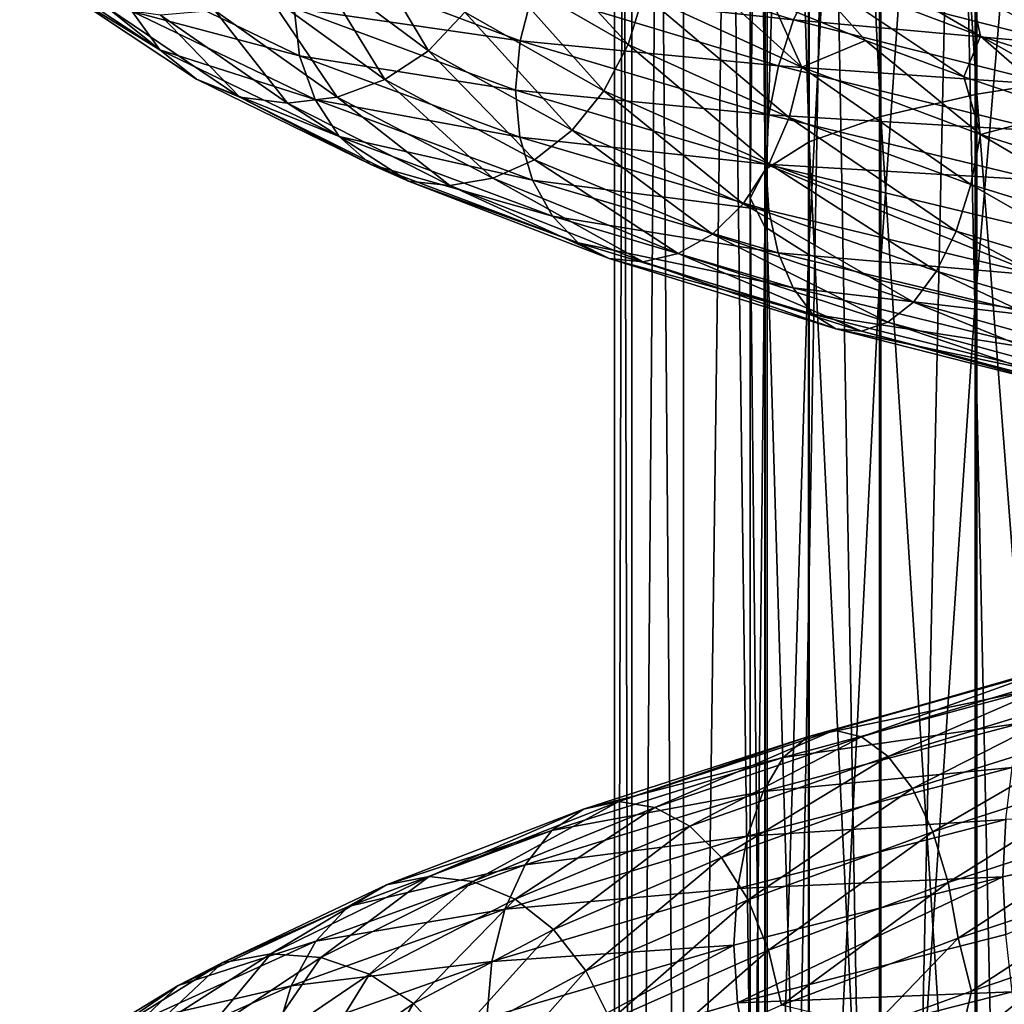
# Model space of a CAD drawing. Header units: metres. Extents: x -80 to 80, y -455 to 95.
# Tile 316 of 656: x -17 to -6, y -168 to -157. Entities that reach past the tile are written whole.
import ezdxf

# ---------------------------------------------------------------- set-up
doc = ezdxf.new("R2010")
doc.units = ezdxf.units.M
doc.layers.add('solid_501010_k_02', color=7, linetype='CONTINUOUS')
doc.layers.add('solid_501010_k_02_01', color=7, linetype='CONTINUOUS')

msp = doc.modelspace()

# ---------------------------------------------------------------- linework, layer by layer
at = {"layer": 'solid_501010_k_02'}
for points in [[(-7.071068, -182.796509, 229.594528), (-7.071068, -111.499275, 181.503937), (-8.314696, -112.346657, 180.24765)], [(-8.314696, -183.64389, 228.338242), (-8.314696, -112.346657, 180.24765), (-9.238795, -113.313431, 178.814346)], [(-8.314696, -183.64389, 228.338242), (-7.071068, -182.796509, 229.594528), (-8.314696, -112.346657, 180.24765)], [(-9.238795, -184.610657, 226.904938), (-9.238795, -113.313431, 178.814346), (-9.807853, -114.362434, 177.259125)], [(-9.238795, -184.610657, 226.904938), (-8.314696, -183.64389, 228.338242), (-9.238795, -113.313431, 178.814346)], [(-9.807853, -185.659668, 225.349716), (-9.807853, -114.362434, 177.259125), (-10, -115.453369, 175.641754)], [(-9.807853, -185.659668, 225.349716), (-9.238795, -184.610657, 226.904938), (-9.807853, -114.362434, 177.259125)], [(-10, -186.750595, 223.732346), (-10, -115.453369, 175.641754), (-9.807853, -116.544296, 174.024384)], [(-10, -186.750595, 223.732346), (-9.807853, -185.659668, 225.349716), (-10, -115.453369, 175.641754)], [(-9.807853, -187.841522, 222.114975), (-10, -186.750595, 223.732346), (-9.807853, -116.544296, 174.024384)], [(-9.807853, -187.841522, 222.114975), (-9.807853, -116.544296, 174.024384), (-9.238795, -117.593307, 172.469177)], [(-9.238795, -188.890533, 220.559753), (-9.807853, -187.841522, 222.114975), (-9.238795, -117.593307, 172.469177)], [(-9.238795, -188.890533, 220.559753), (-9.238795, -117.593307, 172.469177), (-8.314696, -118.560074, 171.035873)], [(-8.314696, -189.8573, 219.126465), (-9.238795, -188.890533, 220.559753), (-8.314696, -118.560074, 171.035873)], [(-8.499992, -143.297607, 1133.478516), (-8.33406, -159.028595, 1138.616089), (-8.33406, -142.84906, 1135.07666)], [(-8.499992, -143.297607, 1133.478516), (-8.499992, -159.346252, 1136.986816), (-8.33406, -159.028595, 1138.616089)], [(-8.338623, -143.746277, 1131.879883), (-8.499992, -159.346252, 1136.986816), (-8.499992, -143.297607, 1133.478516)], [(-8.338623, -143.746277, 1131.879883), (-8.338623, -159.664001, 1135.357056), (-8.499992, -159.346252, 1136.986816)], [(-7.856166, -144.177811, 1130.342407), (-8.338623, -159.664001, 1135.357056), (-8.338623, -143.746277, 1131.879883)], [(-7.856166, -144.177811, 1130.342407), (-7.856166, -159.969589, 1133.789673), (-8.338623, -159.664001, 1135.357056)], [(-11.345189, -156.783325, 1130.95874), (-9.849884, -157.648117, 1129.286011), (-11.148019, -156.230148, 1130.994873)], [(-9.849884, -157.648117, 1129.286011), (-9.6787, -157.094269, 1129.355469), (-11.148019, -156.230148, 1130.994873)], [(-13.300201, -156.787735, 1132.647827), (-12.056269, -157.717499, 1130.626709), (-12.855878, -156.36853, 1132.782104)], [(-12.056269, -157.717499, 1130.626709), (-11.653502, -157.289948, 1130.833862), (-12.855878, -156.36853, 1132.782104)], [(-5.955367, -157.556122, 1126.719971), (-6.060009, -157.079498, 1126.412476), (-8.068979, -156.325729, 1127.49231)], [(-7.929646, -156.808609, 1127.781372), (-5.955367, -157.556122, 1126.719971), (-8.068979, -156.325729, 1127.49231)], [(-10.683383, -156.554352, 1123.833862), (-8.023494, -157.373749, 1122.371582), (-10.902718, -157.062073, 1123.621216)], [(-7.808303, -156.929504, 1122.735352), (-8.023494, -157.373749, 1122.371582), (-10.683383, -156.554352, 1123.833862)], [(-16.57119, -156.682678, 1131.067993), (-15.021331, -157.707703, 1128.526611), (-16.127913, -157.024246, 1131.342651)], [(-15.328514, -157.284225, 1128.230957), (-15.021331, -157.707703, 1128.526611), (-16.57119, -156.682678, 1131.067993)], [(-13.476954, -156.694092, 1125.473389), (-11.042985, -157.605759, 1123.526123), (-13.540184, -157.245102, 1125.520874)], [(-10.902718, -157.062073, 1123.621216), (-11.042985, -157.605759, 1123.526123), (-13.476954, -156.694092, 1125.473389)], [(-9.6787, -157.094269, 1129.355469), (-7.930705, -157.89946, 1127.982422), (-9.208885, -156.73822, 1128.944092)], [(-7.930705, -157.89946, 1127.982422), (-8.254855, -157.17923, 1128.202515), (-9.208885, -156.73822, 1128.944092)], [(-15.52437, -156.788895, 1127.999512), (-13.478246, -157.771362, 1125.675293), (-15.328514, -157.284225, 1128.230957)], [(-13.540184, -157.245102, 1125.520874), (-13.478246, -157.771362, 1125.675293), (-15.52437, -156.788895, 1127.999512)], [(-13.829386, -157.093842, 1132.451538), (-12.535961, -158.035278, 1130.344604), (-13.300201, -156.787735, 1132.647827)], [(-12.535961, -158.035278, 1130.344604), (-12.056269, -157.717499, 1130.626709), (-13.300201, -156.787735, 1132.647827)], [(-11.653502, -157.289948, 1130.833862), (-10.117562, -158.158661, 1129.11084), (-11.345189, -156.783325, 1130.95874)], [(-10.117562, -158.158661, 1129.11084), (-9.849884, -157.648117, 1129.286011), (-11.345189, -156.783325, 1130.95874)], [(-7.808303, -156.929504, 1122.735352), (-4.994872, -157.650177, 1121.766602), (-8.023494, -157.373749, 1122.371582)], [(-16.127913, -157.024246, 1131.342651), (-14.619512, -158.031952, 1128.869995), (-15.599524, -157.240845, 1131.634277)], [(-15.021331, -157.707703, 1128.526611), (-14.619512, -158.031952, 1128.869995), (-16.127913, -157.024246, 1131.342651)], [(-10.902718, -157.062073, 1123.621216), (-8.188219, -157.883041, 1122.124634), (-11.042985, -157.605759, 1123.526123)], [(-8.023494, -157.373749, 1122.371582), (-8.188219, -157.883041, 1122.124634), (-10.902718, -157.062073, 1123.621216)], [(-14.413497, -157.273209, 1132.205688), (-13.065441, -158.229111, 1130.004883), (-13.829386, -157.093842, 1132.451538)], [(-13.065441, -158.229111, 1130.004883), (-12.535961, -158.035278, 1130.344604), (-13.829386, -157.093842, 1132.451538)], [(-9.849884, -157.648117, 1129.286011), (-8.070971, -158.453659, 1127.884644), (-9.6787, -157.094269, 1129.355469)], [(-8.070971, -158.453659, 1127.884644), (-7.930705, -157.89946, 1127.982422), (-9.6787, -157.094269, 1129.355469)], [(-7.930705, -157.89946, 1127.982422), (-7.228226, -157.602066, 1127.548462), (-8.254855, -157.17923, 1128.202515)], [(-15.599524, -157.240845, 1131.634277), (-14.140543, -158.230698, 1129.244751), (-15.015819, -157.323059, 1131.927612)], [(-14.619512, -158.031952, 1128.869995), (-14.140543, -158.230698, 1129.244751), (-15.599524, -157.240845, 1131.634277)], [(-15.328514, -157.284225, 1128.230957), (-13.308204, -158.254974, 1125.934692), (-15.021331, -157.707703, 1128.526611)], [(-13.478246, -157.771362, 1125.675293), (-13.308204, -158.254974, 1125.934692), (-15.328514, -157.284225, 1128.230957)], [(-15.015819, -157.323059, 1131.927612), (-13.611429, -158.295364, 1129.630615), (-14.413497, -157.273209, 1132.205688)], [(-13.611429, -158.295364, 1129.630615), (-13.065441, -158.229111, 1130.004883), (-14.413497, -157.273209, 1132.205688)], [(-13.540184, -157.245102, 1125.520874), (-11.092448, -158.153778, 1123.55896), (-13.478246, -157.771362, 1125.675293)], [(-11.042985, -157.605759, 1123.526123), (-11.092448, -158.153778, 1123.55896), (-13.540184, -157.245102, 1125.520874)], [(-12.056269, -157.717499, 1130.626709), (-10.467243, -158.593185, 1128.838745), (-11.653502, -157.289948, 1130.833862)], [(-10.467243, -158.593185, 1128.838745), (-10.117562, -158.158661, 1129.11084), (-11.653502, -157.289948, 1130.833862)], [(-14.140543, -158.230698, 1129.244751), (-13.611429, -158.295364, 1129.630615), (-15.015819, -157.323059, 1131.927612)], [(-8.023494, -157.373749, 1122.371582), (-5.132526, -158.096802, 1121.371704), (-8.188219, -157.883041, 1122.124634)], [(-4.994872, -157.650177, 1121.766602), (-5.132526, -158.096802, 1121.371704), (-8.023494, -157.373749, 1122.371582)], [(-11.042985, -157.605759, 1123.526123), (-8.293564, -158.425812, 1122.006592), (-11.092448, -158.153778, 1123.55896)], [(-8.188219, -157.883041, 1122.124634), (-8.293564, -158.425812, 1122.006592), (-11.042985, -157.605759, 1123.526123)], [(-15.021331, -157.707703, 1128.526611), (-13.041508, -158.664703, 1126.276001), (-14.619512, -158.031952, 1128.869995)], [(-13.308204, -158.254974, 1125.934692), (-13.041508, -158.664703, 1126.276001), (-15.021331, -157.707703, 1128.526611)], [(-12.535961, -158.035278, 1130.344604), (-10.883712, -158.920837, 1128.480347), (-12.056269, -157.717499, 1130.626709)], [(-10.883712, -158.920837, 1128.480347), (-10.467243, -158.593185, 1128.838745), (-12.056269, -157.717499, 1130.626709)], [(-10.117562, -158.158661, 1129.11084), (-8.290306, -158.967224, 1127.666504), (-9.849884, -157.648117, 1129.286011)], [(-8.290306, -158.967224, 1127.666504), (-8.070971, -158.453659, 1127.884644), (-9.849884, -157.648117, 1129.286011)], [(-13.478246, -157.771362, 1125.675293), (-11.044043, -158.671616, 1123.722534), (-13.308204, -158.254974, 1125.934692)], [(-11.092448, -158.153778, 1123.55896), (-11.044043, -158.671616, 1123.722534), (-13.478246, -157.771362, 1125.675293)], [(-8.188219, -157.883041, 1122.124634), (-5.237899, -158.606842, 1121.100342), (-8.293564, -158.425812, 1122.006592)], [(-5.132526, -158.096802, 1121.371704), (-5.237899, -158.606842, 1121.100342), (-8.188219, -157.883041, 1122.124634)], [(-14.619512, -158.031952, 1128.869995), (-12.692649, -158.97403, 1126.68042), (-14.140543, -158.230698, 1129.244751)], [(-13.041508, -158.664703, 1126.276001), (-12.692649, -158.97403, 1126.68042), (-14.619512, -158.031952, 1128.869995)], [(-13.065441, -158.229111, 1130.004883), (-11.343406, -159.126923, 1128.057007), (-12.535961, -158.035278, 1130.344604)], [(-11.343406, -159.126923, 1128.057007), (-10.883712, -158.920837, 1128.480347), (-12.535961, -158.035278, 1130.344604)], [(-11.092448, -158.153778, 1123.55896), (-8.327166, -158.971436, 1122.028198), (-11.044043, -158.671616, 1123.722534)], [(-8.293564, -158.425812, 1122.006592), (-8.327166, -158.971436, 1122.028198), (-11.092448, -158.153778, 1123.55896)], [(-10.467243, -158.593185, 1128.838745), (-8.576835, -159.407211, 1127.339478), (-10.117562, -158.158661, 1129.11084)], [(-8.576835, -159.407211, 1127.339478), (-8.290306, -158.967224, 1127.666504), (-10.117562, -158.158661, 1129.11084)], [(-14.140543, -158.230698, 1129.244751), (-12.276809, -159.157471, 1127.128906), (-13.611429, -158.295364, 1129.630615)], [(-12.692649, -158.97403, 1126.68042), (-12.276809, -159.157471, 1127.128906), (-14.140543, -158.230698, 1129.244751)], [(-13.611429, -158.295364, 1129.630615), (-11.817432, -159.207138, 1127.597046), (-13.065441, -158.229111, 1130.004883)], [(-13.308204, -158.254974, 1125.934692), (-10.904711, -159.145584, 1124.005371), (-13.041508, -158.664703, 1126.276001)], [(-11.044043, -158.671616, 1123.722534), (-10.904711, -159.145584, 1124.005371), (-13.308204, -158.254974, 1125.934692)], [(-11.817432, -159.207138, 1127.597046), (-11.343406, -159.126923, 1128.057007), (-13.065441, -158.229111, 1130.004883)], [(-12.276809, -159.157471, 1127.128906), (-11.817432, -159.207138, 1127.597046), (-13.611429, -158.295364, 1129.630615)], [(-8.293564, -158.425812, 1122.006592), (-5.305287, -159.148788, 1120.965698), (-8.327166, -158.971436, 1122.028198)], [(-5.237899, -158.606842, 1121.100342), (-5.305287, -159.148788, 1120.965698), (-8.293564, -158.425812, 1122.006592)], [(-8.290306, -158.967224, 1127.666504), (-6.226232, -159.710663, 1126.543701), (-8.070971, -158.453659, 1127.884644)], [(-6.226232, -159.710663, 1126.543701), (-6.061506, -159.195053, 1126.795898), (-8.070971, -158.453659, 1127.884644)], [(-10.883712, -158.920837, 1128.480347), (-8.918087, -159.742661, 1126.91626), (-10.467243, -158.593185, 1128.838745)], [(-8.918087, -159.742661, 1126.91626), (-8.576835, -159.407211, 1127.339478), (-10.467243, -158.593185, 1128.838745)], [(-13.041508, -158.664703, 1126.276001), (-10.68618, -159.544052, 1124.385132), (-12.692649, -158.97403, 1126.68042)], [(-10.904711, -159.145584, 1124.005371), (-10.68618, -159.544052, 1124.385132), (-13.041508, -158.664703, 1126.276001)], [(-11.044043, -158.671616, 1123.722534), (-8.294358, -159.482758, 1122.19812), (-10.904711, -159.145584, 1124.005371)], [(-8.327166, -158.971436, 1122.028198), (-8.294358, -159.482758, 1122.19812), (-11.044043, -158.671616, 1123.722534)], [(-11.343406, -159.126923, 1128.057007), (-9.29476, -159.958527, 1126.422119), (-10.883712, -158.920837, 1128.480347)], [(-9.29476, -159.958527, 1126.422119), (-8.918087, -159.742661, 1126.91626), (-10.883712, -158.920837, 1128.480347)], [(-12.692649, -158.97403, 1126.68042), (-10.400326, -159.841263, 1124.841187), (-12.276809, -159.157471, 1127.128906)], [(-10.68618, -159.544052, 1124.385132), (-10.400326, -159.841263, 1124.841187), (-12.692649, -158.97403, 1126.68042)], [(-8.576835, -159.407211, 1127.339478), (-6.441422, -160.15451, 1126.172852), (-8.290306, -158.967224, 1127.666504)], [(-8.499992, -159.346252, 1136.986816), (-8.33406, -175.444, 1140.815918), (-8.33406, -159.028595, 1138.616089)], [(-8.327166, -158.971436, 1122.028198), (-5.305795, -160.199615, 1121.152832), (-8.294358, -159.482758, 1122.19812)], [(-5.305287, -159.148788, 1120.965698), (-5.321298, -159.69278, 1120.979614), (-8.327166, -158.971436, 1122.028198)], [(-6.441422, -160.15451, 1126.172852), (-6.226232, -159.710663, 1126.543701), (-8.290306, -158.967224, 1127.666504)], [(-11.817432, -159.207138, 1127.597046), (-9.683176, -160.049927, 1125.889771), (-11.343406, -159.126923, 1128.057007)], [(-9.683176, -160.049927, 1125.889771), (-9.29476, -159.958527, 1126.422119), (-11.343406, -159.126923, 1128.057007)], [(-10.904711, -159.145584, 1124.005371), (-8.189716, -159.949387, 1122.499146), (-10.68618, -159.544052, 1124.385132)], [(-8.294358, -159.482758, 1122.19812), (-8.189716, -159.949387, 1122.499146), (-10.904711, -159.145584, 1124.005371)], [(-12.276809, -159.157471, 1127.128906), (-10.059587, -160.012299, 1125.352051), (-11.817432, -159.207138, 1127.597046)], [(-10.400326, -159.841263, 1124.841187), (-10.059587, -160.012299, 1125.352051), (-12.276809, -159.157471, 1127.128906)], [(-10.059587, -160.012299, 1125.352051), (-9.683176, -160.049927, 1125.889771), (-11.817432, -159.207138, 1127.597046)], [(-8.499992, -159.346252, 1136.986816), (-8.499992, -175.628662, 1139.166138), (-8.33406, -175.444, 1140.815918)], [(-8.338623, -159.664001, 1135.357056), (-8.499992, -175.628662, 1139.166138), (-8.499992, -159.346252, 1136.986816)], [(-8.918087, -159.742661, 1126.91626), (-6.697711, -160.49559, 1125.698364), (-8.576835, -159.407211, 1127.339478)], [(-6.697711, -160.49559, 1125.698364), (-6.441422, -160.15451, 1126.172852), (-8.576835, -159.407211, 1127.339478)], [(-10.68618, -159.544052, 1124.385132), (-8.025595, -160.339401, 1122.909302), (-10.400326, -159.841263, 1124.841187)], [(-8.189716, -159.949387, 1122.499146), (-8.025595, -160.339401, 1122.909302), (-10.68618, -159.544052, 1124.385132)], [(-8.294358, -159.482758, 1122.19812), (-5.305795, -160.199615, 1121.152832), (-8.189716, -159.949387, 1122.499146)], [(-8.338623, -159.664001, 1135.357056), (-8.338623, -175.813385, 1137.515991), (-8.499992, -175.628662, 1139.166138)], [(-7.856166, -159.969589, 1133.789673), (-8.338623, -175.813385, 1137.515991), (-8.338623, -159.664001, 1135.357056)], [(-9.29476, -159.958527, 1126.422119), (-6.980602, -160.718536, 1125.148071), (-8.918087, -159.742661, 1126.91626)], [(-6.980602, -160.718536, 1125.148071), (-6.697711, -160.49559, 1125.698364), (-8.918087, -159.742661, 1126.91626)], [(-10.400326, -159.841263, 1124.841187), (-7.81091, -160.627533, 1123.405762), (-10.059587, -160.012299, 1125.352051)], [(-8.025595, -160.339401, 1122.909302), (-7.81091, -160.627533, 1123.405762), (-10.400326, -159.841263, 1124.841187)], [(-10.059587, -160.012299, 1125.352051), (-7.555007, -160.789383, 1123.96582), (-9.683176, -160.049927, 1125.889771)], [(-7.81091, -160.627533, 1123.405762), (-7.555007, -160.789383, 1123.96582), (-10.059587, -160.012299, 1125.352051)], [(-9.683176, -160.049927, 1125.889771), (-7.272312, -160.818115, 1124.558472), (-9.29476, -159.958527, 1126.422119)], [(-7.272312, -160.818115, 1124.558472), (-6.980602, -160.718536, 1125.148071), (-9.29476, -159.958527, 1126.422119)], [(-7.856166, -159.969589, 1133.789673), (-7.856166, -175.991043, 1135.928955), (-8.338623, -175.813385, 1137.515991)], [(-8.189716, -159.949387, 1122.499146), (-5.238857, -160.661438, 1121.466431), (-8.025595, -160.339401, 1122.909302)], [(-5.305795, -160.199615, 1121.152832), (-5.238857, -160.661438, 1121.466431), (-8.189716, -159.949387, 1122.499146)], [(-7.555007, -160.789383, 1123.96582), (-7.272312, -160.818115, 1124.558472), (-9.683176, -160.049927, 1125.889771)], [(-5.238857, -160.661438, 1121.466431), (-5.13387, -161.045975, 1121.897339), (-8.025595, -160.339401, 1122.909302)], [(-7.86756, -165.301651, 1155.76416), (-10.340842, -166.100006, 1154.303101), (-8.134559, -165.531464, 1156.316406)], [(-8.134559, -165.531464, 1156.316406), (-10.691775, -166.335541, 1154.802368), (-8.35874, -165.907623, 1156.802124)], [(-10.340842, -166.100006, 1154.303101), (-10.691775, -166.335541, 1154.802368), (-8.134559, -165.531464, 1156.316406)], [(-8.35874, -165.907623, 1156.802124), (-10.986431, -166.715073, 1155.242798), (-8.530349, -166.400284, 1157.19751)], [(-10.691775, -166.335541, 1154.802368), (-10.986431, -166.715073, 1155.242798), (-8.35874, -165.907623, 1156.802124)], [(-10.340842, -166.100006, 1154.303101), (-12.517009, -166.936249, 1152.447021), (-10.691775, -166.335541, 1154.802368)], [(-12.048135, -166.844666, 1151.989746), (-12.517009, -166.936249, 1152.447021), (-10.340842, -166.100006, 1154.303101)], [(-9.953485, -166.017227, 1153.773315), (-12.048135, -166.844666, 1151.989746), (-10.340842, -166.100006, 1154.303101)], [(-11.564642, -166.899536, 1151.536133), (-12.048135, -166.844666, 1151.989746), (-9.953485, -166.017227, 1153.773315)], [(-9.55405, -166.082489, 1153.245239), (-11.564642, -166.899536, 1151.536133), (-9.953485, -166.017227, 1153.773315)], [(-11.096092, -167.096619, 1151.113525), (-11.564642, -166.899536, 1151.536133), (-9.55405, -166.082489, 1153.245239)], [(-9.166962, -166.290787, 1152.751221), (-11.096092, -167.096619, 1151.113525), (-9.55405, -166.082489, 1153.245239)], [(-10.671948, -167.431625, 1150.749268), (-11.096092, -167.096619, 1151.113525), (-9.166962, -166.290787, 1152.751221)], [(-8.816558, -166.637024, 1152.322876), (-10.671948, -167.431625, 1150.749268), (-9.166962, -166.290787, 1152.751221)], [(-10.691775, -166.335541, 1154.802368), (-12.941793, -167.178223, 1152.879761), (-10.986431, -166.715073, 1155.242798)], [(-12.517009, -166.936249, 1152.447021), (-12.941793, -167.178223, 1152.879761), (-10.691775, -166.335541, 1154.802368)], [(-8.530349, -166.400284, 1157.19751), (-11.211987, -167.208679, 1155.602905), (-8.640095, -166.977081, 1157.480225)], [(-10.986431, -166.715073, 1155.242798), (-11.211987, -167.208679, 1155.602905), (-8.530349, -166.400284, 1157.19751)], [(-10.316123, -167.888733, 1150.463745), (-10.671948, -167.431625, 1150.749268), (-8.816558, -166.637024, 1152.322876)], [(-8.522594, -167.104721, 1151.984131), (-10.316123, -167.888733, 1150.463745), (-8.816558, -166.637024, 1152.322876)], [(-10.986431, -166.715073, 1155.242798), (-13.298458, -167.561356, 1153.263672), (-11.211987, -167.208679, 1155.602905)], [(-12.941793, -167.178223, 1152.879761), (-13.298458, -167.561356, 1153.263672), (-10.986431, -166.715073, 1155.242798)], [(-12.048135, -166.844666, 1151.989746), (-13.79705, -167.699478, 1149.878174), (-12.517009, -166.936249, 1152.447021)], [(-13.243374, -167.742859, 1149.511841), (-13.79705, -167.699478, 1149.878174), (-12.048135, -166.844666, 1151.989746)], [(-11.564642, -166.899536, 1151.536133), (-13.243374, -167.742859, 1149.511841), (-12.048135, -166.844666, 1151.989746)], [(-5.708492, -166.848572, 1158.770142), (-8.680012, -167.604721, 1157.626709), (-8.640922, -168.241623, 1157.624146)], [(-12.517009, -166.936249, 1152.447021), (-14.333987, -167.80069, 1150.249878), (-12.941793, -167.178223, 1152.879761)], [(-13.79705, -167.699478, 1149.878174), (-14.333987, -167.80069, 1150.249878), (-12.517009, -166.936249, 1152.447021)], [(-12.70681, -167.927475, 1149.173462), (-13.243374, -167.742859, 1149.511841), (-11.564642, -166.899536, 1151.536133)], [(-11.096092, -167.096619, 1151.113525), (-12.70681, -167.927475, 1149.173462), (-11.564642, -166.899536, 1151.536133)], [(-8.640095, -166.977081, 1157.480225), (-11.356233, -167.784042, 1155.861816), (-8.680012, -167.604721, 1157.626709)], [(-11.211987, -167.208679, 1155.602905), (-11.356233, -167.784042, 1155.861816), (-8.640095, -166.977081, 1157.480225)], [(-12.221096, -168.249893, 1148.884766), (-12.70681, -167.927475, 1149.173462), (-11.096092, -167.096619, 1151.113525)], [(-10.671948, -167.431625, 1150.749268), (-12.221096, -168.249893, 1148.884766), (-11.096092, -167.096619, 1151.113525)], [(-12.941793, -167.178223, 1152.879761), (-14.820435, -168.049576, 1150.604736), (-13.298458, -167.561356, 1153.263672)], [(-14.333987, -167.80069, 1150.249878), (-14.820435, -168.049576, 1150.604736), (-12.941793, -167.178223, 1152.879761)], [(-10.044101, -168.434616, 1150.266968), (-10.316123, -167.888733, 1150.463745), (-8.522594, -167.104721, 1151.984131)], [(-8.297866, -167.659943, 1151.747559), (-10.044101, -168.434616, 1150.266968), (-8.522594, -167.104721, 1151.984131)], [(-11.211987, -167.208679, 1155.602905), (-13.571482, -168.055664, 1153.57959), (-11.356233, -167.784042, 1155.861816)], [(-13.298458, -167.561356, 1153.263672), (-13.571482, -168.055664, 1153.57959), (-11.211987, -167.208679, 1155.602905)], [(-11.813619, -168.695068, 1148.661987), (-12.221096, -168.249893, 1148.884766), (-10.671948, -167.431625, 1150.749268)], [(-10.316123, -167.888733, 1150.463745), (-11.813619, -168.695068, 1148.661987), (-10.671948, -167.431625, 1150.749268)], [(-6.204201, -167.528107, 1152.768555), (-7.148475, -168.510605, 1152.244751), (-8.154581, -168.267929, 1151.624756)], [(-13.298458, -167.561356, 1153.263672), (-15.228872, -168.436356, 1150.922363), (-13.571482, -168.055664, 1153.57959)], [(-14.820435, -168.049576, 1150.604736), (-15.228872, -168.436356, 1150.922363), (-13.298458, -167.561356, 1153.263672)], [(-8.680012, -167.604721, 1157.626709), (-11.410537, -168.408737, 1155.996582), (-11.357321, -169.039108, 1156.000854)], [(-11.356233, -167.784042, 1155.861816), (-11.410537, -168.408737, 1155.996582), (-8.680012, -167.604721, 1157.626709)], [(-8.680012, -167.604721, 1157.626709), (-11.357321, -169.039108, 1156.000854), (-8.640922, -168.241623, 1157.624146)], [(-13.79705, -167.699478, 1149.878174), (-15.150909, -168.571579, 1147.502319), (-14.333987, -167.80069, 1150.249878)], [(-14.542903, -168.602783, 1147.234009), (-15.150909, -168.571579, 1147.502319), (-13.79705, -167.699478, 1149.878174)], [(-13.243374, -167.742859, 1149.511841), (-14.542903, -168.602783, 1147.234009), (-13.79705, -167.699478, 1149.878174)], [(-13.953687, -168.774094, 1146.989868), (-14.542903, -168.602783, 1147.234009), (-13.243374, -167.742859, 1149.511841)], [(-12.70681, -167.927475, 1149.173462), (-13.953687, -168.774094, 1146.989868), (-13.243374, -167.742859, 1149.511841)], [(-9.870663, -169.034973, 1150.168823), (-10.044101, -168.434616, 1150.266968), (-8.297866, -167.659943, 1151.747559)], [(-8.154581, -168.267929, 1151.624756), (-9.870663, -169.034973, 1150.168823), (-8.297866, -167.659943, 1151.747559)], [(-14.333987, -167.80069, 1150.249878), (-15.740534, -168.682892, 1147.778442), (-14.820435, -168.049576, 1150.604736)], [(-15.150909, -168.571579, 1147.502319), (-15.740534, -168.682892, 1147.778442), (-14.333987, -167.80069, 1150.249878)], [(-11.356233, -167.784042, 1155.861816), (-13.746083, -168.62886, 1153.809326), (-11.410537, -168.408737, 1155.996582)], [(-13.571482, -168.055664, 1153.57959), (-13.746083, -168.62886, 1153.809326), (-11.356233, -167.784042, 1155.861816)], [(-13.420312, -169.083008, 1146.786011), (-13.953687, -168.774094, 1146.989868), (-12.70681, -167.927475, 1149.173462)], [(-12.221096, -168.249893, 1148.884766), (-13.420312, -169.083008, 1146.786011), (-12.70681, -167.927475, 1149.173462)], [(-11.50211, -169.230347, 1148.512451), (-11.813619, -168.695068, 1148.661987), (-10.316123, -167.888733, 1150.463745)], [(-10.044101, -168.434616, 1150.266968), (-11.50211, -169.230347, 1148.512451), (-10.316123, -167.888733, 1150.463745)], [(-14.820435, -168.049576, 1150.604736), (-16.274715, -168.938904, 1148.046021), (-15.228872, -168.436356, 1150.922363)], [(-15.740534, -168.682892, 1147.778442), (-16.274715, -168.938904, 1148.046021), (-14.820435, -168.049576, 1150.604736)], [(-13.571482, -168.055664, 1153.57959), (-15.541528, -168.93103, 1151.186768), (-13.746083, -168.62886, 1153.809326)], [(-15.228872, -168.436356, 1150.922363), (-15.541528, -168.93103, 1151.186768), (-13.571482, -168.055664, 1153.57959)], [(-12.97285, -169.515305, 1146.633667), (-13.420312, -169.083008, 1146.786011), (-12.221096, -168.249893, 1148.884766)], [(-11.813619, -168.695068, 1148.661987), (-12.97285, -169.515305, 1146.633667), (-12.221096, -168.249893, 1148.884766)], [(-8.640922, -168.241623, 1157.624146), (-11.357321, -169.039108, 1156.000854), (-8.531908, -168.867233, 1157.478271)]]:
    msp.add_3dface(points, dxfattribs=at)
at = {"layer": 'solid_501010_k_02_01'}
for points in [[(-5.555702, -182.101074, 230.625549), (-5.555702, -110.803848, 182.534958), (-7.071068, -111.499275, 181.503937)], [(-7.071068, -182.796509, 229.594528), (-5.555702, -182.101074, 230.625549), (-7.071068, -111.499275, 181.503937)], [(-8.314696, -189.8573, 219.126465), (-8.314696, -118.560074, 171.035873), (-7.071068, -119.407455, 169.779587)], [(-7.071068, -190.704681, 217.870163), (-8.314696, -189.8573, 219.126465), (-7.071068, -119.407455, 169.779587)], [(-7.071068, -190.704681, 217.870163), (-7.071068, -119.407455, 169.779587), (-5.555702, -120.102882, 168.748566)], [(-5.555702, -191.400116, 216.839157), (-7.071068, -190.704681, 217.870163), (-5.555702, -120.102882, 168.748566)], [(-5.997412, -141.672882, 1139.267456), (-4.705681, -157.993683, 1143.924194), (-4.705681, -141.387695, 1140.283569)], [(-7.058206, -142.020752, 1138.027954), (-5.997412, -158.195648, 1142.888306), (-5.997412, -141.672882, 1139.267456)], [(-5.997412, -141.672882, 1139.267456), (-5.997412, -158.195648, 1142.888306), (-4.705681, -157.993683, 1143.924194)], [(-7.847216, -142.417908, 1136.612915), (-7.058206, -158.442001, 1141.624756), (-7.058206, -142.020752, 1138.027954)], [(-7.058206, -142.020752, 1138.027954), (-7.058206, -158.442001, 1141.624756), (-5.997412, -158.195648, 1142.888306)], [(-8.33406, -142.84906, 1135.07666), (-7.847216, -158.723267, 1140.182129), (-7.847216, -142.417908, 1136.612915)], [(-7.847216, -142.417908, 1136.612915), (-7.847216, -158.723267, 1140.182129), (-7.058206, -158.442001, 1141.624756)], [(-8.33406, -142.84906, 1135.07666), (-8.33406, -159.028595, 1138.616089), (-7.847216, -158.723267, 1140.182129)], [(-7.071198, -144.575562, 1128.925293), (-7.856166, -159.969589, 1133.789673), (-7.856166, -144.177811, 1130.342407)], [(-7.071198, -144.575562, 1128.925293), (-7.071198, -160.251266, 1132.344849), (-7.856166, -159.969589, 1133.789673)], [(-6.013947, -144.924225, 1127.682983), (-7.071198, -160.251266, 1132.344849), (-7.071198, -144.575562, 1128.925293)], [(-6.013947, -144.924225, 1127.682983), (-6.013947, -160.498199, 1131.078369), (-7.071198, -160.251266, 1132.344849)], [(-4.725122, -145.210373, 1126.663452), (-6.013947, -160.498199, 1131.078369), (-6.013947, -144.924225, 1127.682983)], [(-4.725122, -145.210373, 1126.663452), (-4.725122, -160.700836, 1130.039063), (-6.013947, -160.498199, 1131.078369)], [(-3.87651, -157.761459, 1125.681763), (-3.981497, -157.372467, 1125.24353), (-6.224131, -156.685425, 1125.995117)], [(-6.060009, -157.079498, 1126.412476), (-3.87651, -157.761459, 1125.681763), (-6.224131, -156.685425, 1125.995117)], [(-7.929646, -156.808609, 1127.781372), (-8.254855, -157.17923, 1128.202515), (-7.228226, -157.602066, 1127.548462)], [(-7.929646, -156.808609, 1127.781372), (-7.228226, -157.602066, 1127.548462), (-6.140439, -158.004745, 1126.990601)], [(-7.929646, -156.808609, 1127.781372), (-6.140439, -158.004745, 1126.990601), (-5.955367, -157.556122, 1126.719971)], [(-4.830927, -157.297989, 1122.270508), (-4.994872, -157.650177, 1121.766602), (-7.808303, -156.929504, 1122.735352)], [(-3.809572, -158.234009, 1126.001709), (-3.87651, -157.761459, 1125.681763), (-6.060009, -157.079498, 1126.412476)], [(-5.955367, -157.556122, 1126.719971), (-3.809572, -158.234009, 1126.001709), (-6.060009, -157.079498, 1126.412476)], [(-7.930705, -157.89946, 1127.982422), (-5.956161, -158.640747, 1126.916504), (-7.228226, -157.602066, 1127.548462)], [(-5.956161, -158.640747, 1126.916504), (-6.140439, -158.004745, 1126.990601), (-7.228226, -157.602066, 1127.548462)], [(-5.955367, -157.556122, 1126.719971), (-6.140439, -158.004745, 1126.990601), (-5.000923, -158.386505, 1126.535034)], [(-5.955367, -157.556122, 1126.719971), (-5.000923, -158.386505, 1126.535034), (-3.815169, -158.74855, 1126.184204)], [(-5.955367, -157.556122, 1126.719971), (-3.815169, -158.74855, 1126.184204), (-3.809572, -158.234009, 1126.001709)], [(-8.070971, -158.453659, 1127.884644), (-6.061506, -159.195053, 1126.795898), (-7.930705, -157.89946, 1127.982422)], [(-6.061506, -159.195053, 1126.795898), (-5.956161, -158.640747, 1126.916504), (-7.930705, -157.89946, 1127.982422)], [(-5.956161, -158.640747, 1126.916504), (-5.000923, -158.386505, 1126.535034), (-6.140439, -158.004745, 1126.990601)], [(-5.997412, -158.195648, 1142.888306), (-4.705681, -174.842361, 1146.190552), (-4.705681, -157.993683, 1143.924194)], [(-7.058206, -158.442001, 1141.624756), (-5.997412, -174.959763, 1145.141602), (-5.997412, -158.195648, 1142.888306)], [(-5.997412, -158.195648, 1142.888306), (-5.997412, -174.959763, 1145.141602), (-4.705681, -174.842361, 1146.190552)], [(-5.956161, -158.640747, 1126.916504), (-3.810081, -159.314423, 1126.194214), (-5.000923, -158.386505, 1126.535034)], [(-7.847216, -158.723267, 1140.182129), (-7.058206, -175.102982, 1143.862305), (-7.058206, -158.442001, 1141.624756)], [(-7.058206, -158.442001, 1141.624756), (-7.058206, -175.102982, 1143.862305), (-5.997412, -174.959763, 1145.141602)], [(-6.061506, -159.195053, 1126.795898), (-3.877468, -159.868622, 1126.057251), (-5.956161, -158.640747, 1126.916504)], [(-3.877468, -159.868622, 1126.057251), (-3.810081, -159.314423, 1126.194214), (-5.956161, -158.640747, 1126.916504)], [(-8.33406, -159.028595, 1138.616089), (-7.847216, -175.266495, 1142.401611), (-7.847216, -158.723267, 1140.182129)], [(-7.847216, -158.723267, 1140.182129), (-7.847216, -175.266495, 1142.401611), (-7.058206, -175.102982, 1143.862305)], [(-8.33406, -159.028595, 1138.616089), (-8.33406, -175.444, 1140.815918), (-7.847216, -175.266495, 1142.401611)], [(-8.327166, -158.971436, 1122.028198), (-5.321298, -159.69278, 1120.979614), (-5.305795, -160.199615, 1121.152832)], [(-6.226232, -159.710663, 1126.543701), (-3.982841, -160.3853, 1125.780518), (-6.061506, -159.195053, 1126.795898)], [(-3.982841, -160.3853, 1125.780518), (-3.877468, -159.868622, 1126.057251), (-6.061506, -159.195053, 1126.795898)], [(-6.441422, -160.15451, 1126.172852), (-4.120495, -160.83139, 1125.378662), (-6.226232, -159.710663, 1126.543701)], [(-4.120495, -160.83139, 1125.378662), (-3.982841, -160.3853, 1125.780518), (-6.226232, -159.710663, 1126.543701)], [(-7.071198, -160.251266, 1132.344849), (-7.856166, -175.991043, 1135.928955), (-7.856166, -159.969589, 1133.789673)], [(-6.697711, -160.49559, 1125.698364), (-4.284441, -161.175797, 1124.867676), (-6.441422, -160.15451, 1126.172852)], [(-4.284441, -161.175797, 1124.867676), (-4.120495, -160.83139, 1125.378662), (-6.441422, -160.15451, 1126.172852)], [(-8.025595, -160.339401, 1122.909302), (-5.13387, -161.045975, 1121.897339), (-7.81091, -160.627533, 1123.405762)], [(-7.071198, -160.251266, 1132.344849), (-7.071198, -176.1548, 1134.466187), (-7.856166, -175.991043, 1135.928955)], [(-6.013947, -160.498199, 1131.078369), (-7.071198, -176.1548, 1134.466187), (-7.071198, -160.251266, 1132.344849)], [(-6.013947, -160.498199, 1131.078369), (-6.013947, -176.298355, 1133.183838), (-7.071198, -176.1548, 1134.466187)], [(-6.980602, -160.718536, 1125.148071), (-4.465402, -161.40303, 1124.277954), (-6.697711, -160.49559, 1125.698364)], [(-4.465402, -161.40303, 1124.277954), (-4.284441, -161.175797, 1124.867676), (-6.697711, -160.49559, 1125.698364)], [(-4.725122, -160.700836, 1130.039063), (-6.013947, -176.298355, 1133.183838), (-6.013947, -160.498199, 1131.078369)], [(-7.81091, -160.627533, 1123.405762), (-4.99654, -161.328323, 1122.422241), (-7.555007, -160.789383, 1123.96582)], [(-5.13387, -161.045975, 1121.897339), (-4.99654, -161.328323, 1122.422241), (-7.81091, -160.627533, 1123.405762)], [(-7.272312, -160.818115, 1124.558472), (-4.652005, -161.507629, 1123.647949), (-6.980602, -160.718536, 1125.148071)], [(-4.652005, -161.507629, 1123.647949), (-4.465402, -161.40303, 1124.277954), (-6.980602, -160.718536, 1125.148071)], [(-4.725122, -160.700836, 1130.039063), (-4.725122, -176.416168, 1132.131348), (-6.013947, -176.298355, 1133.183838)], [(-7.555007, -160.789383, 1123.96582), (-4.832841, -161.484406, 1123.016602), (-7.272312, -160.818115, 1124.558472)], [(-4.99654, -161.328323, 1122.422241), (-4.832841, -161.484406, 1123.016602), (-7.555007, -160.789383, 1123.96582)], [(-4.832841, -161.484406, 1123.016602), (-4.652005, -161.507629, 1123.647949), (-7.272312, -160.818115, 1124.558472)], [(-4.975763, -164.481171, 1156.157837), (-7.57285, -165.226547, 1155.176392), (-5.169404, -164.550095, 1156.786987)], [(-7.26895, -165.300735, 1154.589233), (-7.57285, -165.226547, 1155.176392), (-4.975763, -164.481171, 1156.157837)], [(-4.776085, -164.562469, 1155.528442), (-7.26895, -165.300735, 1154.589233), (-4.975763, -164.481171, 1156.157837)], [(-5.169404, -164.550095, 1156.786987), (-7.86756, -165.301651, 1155.76416), (-5.344836, -164.775116, 1157.377563)], [(-7.57285, -165.226547, 1155.176392), (-7.86756, -165.301651, 1155.76416), (-5.169404, -164.550095, 1156.786987)], [(-6.974444, -165.518555, 1154.038452), (-7.26895, -165.300735, 1154.589233), (-4.776085, -164.562469, 1155.528442)], [(-4.582579, -164.787827, 1154.937134), (-6.974444, -165.518555, 1154.038452), (-4.776085, -164.562469, 1155.528442)], [(-5.344836, -164.775116, 1157.377563), (-8.134559, -165.531464, 1156.316406), (-5.492135, -165.148285, 1157.895874)], [(-7.86756, -165.301651, 1155.76416), (-8.134559, -165.531464, 1156.316406), (-5.344836, -164.775116, 1157.377563)], [(-6.707849, -165.874298, 1153.559204), (-6.974444, -165.518555, 1154.038452), (-4.582579, -164.787827, 1154.937134)], [(-4.407412, -165.15097, 1154.421875), (-6.707849, -165.874298, 1153.559204), (-4.582579, -164.787827, 1154.937134)], [(-7.57285, -165.226547, 1155.176392), (-9.953485, -166.017227, 1153.773315), (-7.86756, -165.301651, 1155.76416)], [(-9.55405, -166.082489, 1153.245239), (-9.953485, -166.017227, 1153.773315), (-7.57285, -165.226547, 1155.176392)], [(-7.26895, -165.300735, 1154.589233), (-9.55405, -166.082489, 1153.245239), (-7.57285, -165.226547, 1155.176392)], [(-5.492135, -165.148285, 1157.895874), (-8.35874, -165.907623, 1156.802124), (-5.604891, -165.639786, 1158.317139)], [(-8.134559, -165.531464, 1156.316406), (-8.35874, -165.907623, 1156.802124), (-5.492135, -165.148285, 1157.895874)], [(-6.484194, -166.350861, 1153.178589), (-6.707849, -165.874298, 1153.559204), (-4.407412, -165.15097, 1154.421875)], [(-4.260459, -165.634369, 1154.011475), (-6.484194, -166.350861, 1153.178589), (-4.407412, -165.15097, 1154.421875)], [(-9.953485, -166.017227, 1153.773315), (-10.340842, -166.100006, 1154.303101), (-7.86756, -165.301651, 1155.76416)], [(-9.166962, -166.290787, 1152.751221), (-9.55405, -166.082489, 1153.245239), (-7.26895, -165.300735, 1154.589233)], [(-6.974444, -165.518555, 1154.038452), (-9.166962, -166.290787, 1152.751221), (-7.26895, -165.300735, 1154.589233)], [(-8.816558, -166.637024, 1152.322876), (-9.166962, -166.290787, 1152.751221), (-6.974444, -165.518555, 1154.038452)], [(-6.707849, -165.874298, 1153.559204), (-8.816558, -166.637024, 1152.322876), (-6.974444, -165.518555, 1154.038452)], [(-5.604891, -165.639786, 1158.317139), (-8.530349, -166.400284, 1157.19751), (-5.677, -166.2173, 1158.617188)], [(-8.35874, -165.907623, 1156.802124), (-8.530349, -166.400284, 1157.19751), (-5.604891, -165.639786, 1158.317139)], [(-6.313215, -166.913864, 1152.910522), (-6.484194, -166.350861, 1153.178589), (-4.260459, -165.634369, 1154.011475)], [(-4.148117, -166.203278, 1153.721436), (-6.313215, -166.913864, 1152.910522), (-4.260459, -165.634369, 1154.011475)], [(-8.522594, -167.104721, 1151.984131), (-8.816558, -166.637024, 1152.322876), (-6.707849, -165.874298, 1153.559204)], [(-6.484194, -166.350861, 1153.178589), (-8.522594, -167.104721, 1151.984131), (-6.707849, -165.874298, 1153.559204)], [(-5.677, -166.2173, 1158.617188), (-8.640095, -166.977081, 1157.480225), (-5.708492, -166.848572, 1158.770142)], [(-8.530349, -166.400284, 1157.19751), (-8.640095, -166.977081, 1157.480225), (-5.677, -166.2173, 1158.617188)], [(-6.204201, -167.528107, 1152.768555), (-6.313215, -166.913864, 1152.910522), (-4.148117, -166.203278, 1153.721436)], [(-4.076488, -166.822205, 1153.566284), (-6.204201, -167.528107, 1152.768555), (-4.148117, -166.203278, 1153.721436)], [(-2.565045, -166.145126, 1159.395508), (-5.708492, -166.848572, 1158.770142), (-5.677543, -167.488525, 1158.765625)], [(-5.677, -166.2173, 1158.617188), (-5.708492, -166.848572, 1158.770142), (-2.565045, -166.145126, 1159.395508)], [(-8.297866, -167.659943, 1151.747559), (-8.522594, -167.104721, 1151.984131), (-6.484194, -166.350861, 1153.178589)], [(-6.313215, -166.913864, 1152.910522), (-8.297866, -167.659943, 1151.747559), (-6.484194, -166.350861, 1153.178589)], [(-8.640095, -166.977081, 1157.480225), (-8.680012, -167.604721, 1157.626709), (-5.708492, -166.848572, 1158.770142)], [(-5.708492, -166.848572, 1158.770142), (-8.640922, -168.241623, 1157.624146), (-5.677543, -167.488525, 1158.765625)], [(-4.076488, -166.822205, 1153.566284), (-6.055753, -168.112381, 1152.817871), (-6.204201, -167.528107, 1152.768555)], [(-4.076488, -166.822205, 1153.566284), (-4.91411, -167.725067, 1153.286133), (-6.055753, -168.112381, 1152.817871)], [(-8.154581, -168.267929, 1151.624756), (-8.297866, -167.659943, 1151.747559), (-6.313215, -166.913864, 1152.910522)], [(-6.204201, -167.528107, 1152.768555), (-8.154581, -168.267929, 1151.624756), (-6.313215, -166.913864, 1152.910522)], [(-5.677543, -167.488525, 1158.765625), (-8.640922, -168.241623, 1157.624146), (-5.605915, -168.119598, 1158.606689)], [(-6.204201, -167.528107, 1152.768555), (-6.055753, -168.112381, 1152.817871), (-7.148475, -168.510605, 1152.244751)], [(-6.205029, -168.764984, 1152.909424), (-6.055753, -168.112381, 1152.817871), (-4.91411, -167.725067, 1153.286133)], [(-4.077032, -168.063766, 1153.711304), (-6.205029, -168.764984, 1152.909424), (-4.91411, -167.725067, 1153.286133)], [(-6.314774, -169.331635, 1153.185547), (-6.205029, -168.764984, 1152.909424), (-4.077032, -168.063766, 1153.711304)], [(-4.149141, -168.630371, 1154.004883), (-6.314774, -169.331635, 1153.185547), (-4.077032, -168.063766, 1153.711304)], [(-8.640922, -168.241623, 1157.624146), (-8.531908, -168.867233, 1157.478271), (-5.605915, -168.119598, 1158.606689)], [(-5.605915, -168.119598, 1158.606689), (-8.531908, -168.867233, 1157.478271), (-5.493573, -168.694962, 1158.309937)], [(-6.205029, -168.764984, 1152.909424), (-7.148475, -168.510605, 1152.244751), (-6.055753, -168.112381, 1152.817871)]]:
    msp.add_3dface(points, dxfattribs=at)

doc.saveas('drawing.dxf')
